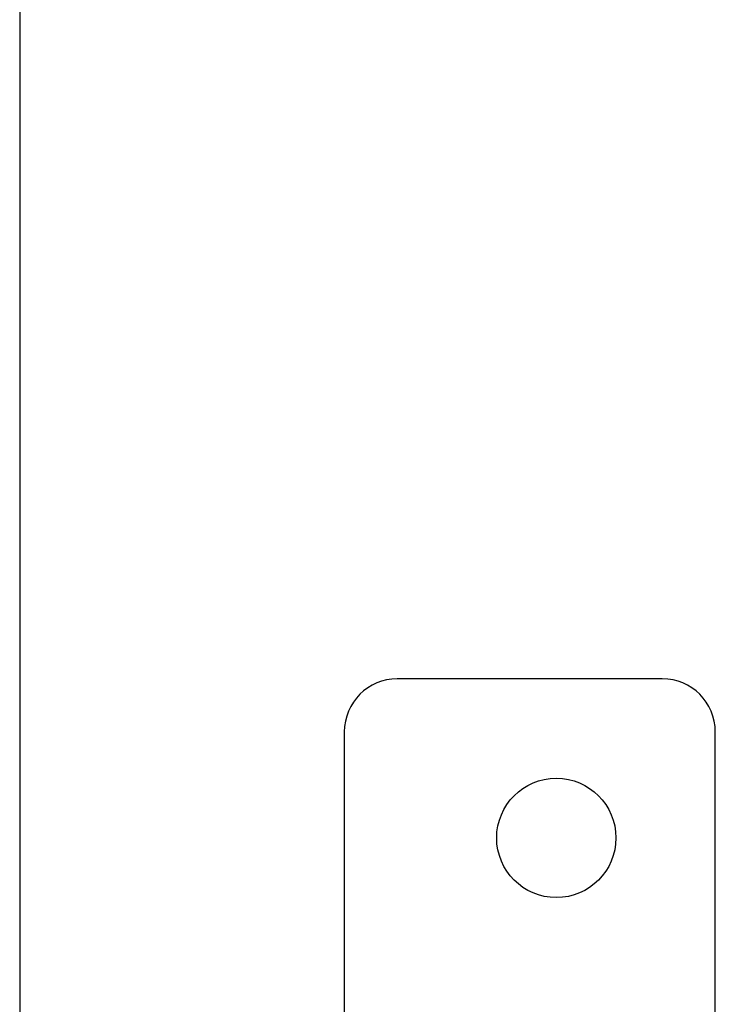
# Model space of a CAD drawing. Header units: inches. Extents: x 18 to 846, y -44 to 561.
# Tile 491 of 637: x 521 to 534, y 125 to 144. Entities that reach past the tile are written whole.
import ezdxf

# ---------------------------------------------------------------- set-up
doc = ezdxf.new("R2010")
doc.units = ezdxf.units.IN
doc.header["$LTSCALE"] = 24
doc.header["$MEASUREMENT"] = 0
doc.layers.add('Visible (ANSI)', color=7, linetype='Continuous', lineweight=30)

msp = doc.modelspace()

# ---------------------------------------------------------------- linework, layer by layer
at = {"layer": 'Visible (ANSI)'}
for p, q in [((520.67843, 256.8315), (520.67843, 108.966)), ((532.80343, 131.2065), (527.80343, 131.2065)), ((526.80343, 130.2065), (526.80343, 124.5815)), ((533.80343, 122.2065), (533.80343, 130.2065))]:
    msp.add_line(p, q, dxfattribs=at)
msp.add_circle((530.80343, 128.2065), 1.125, dxfattribs=at)
for centre, start, end in [((527.80343, 130.2065), 90, 180), ((532.80343, 130.2065), 0, 90)]:
    msp.add_arc(centre, 1, start, end, dxfattribs=at)

doc.saveas('drawing.dxf')
